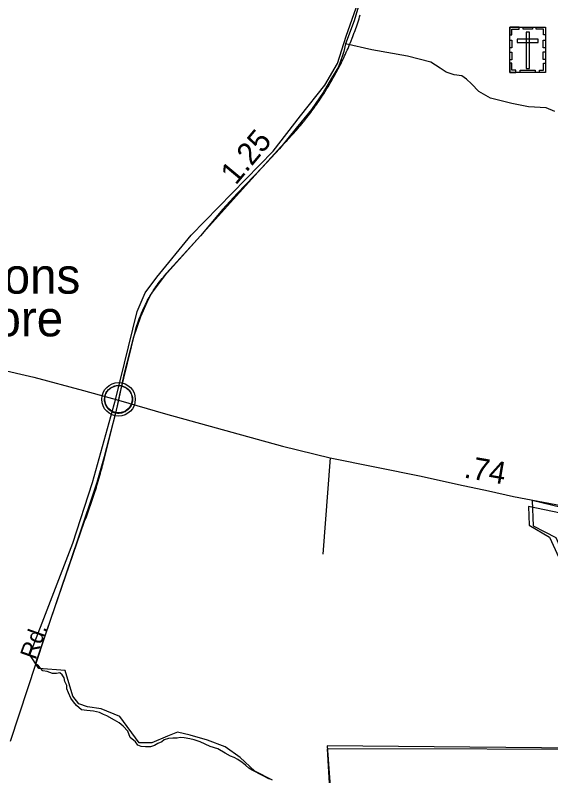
# Model space of a CAD drawing. Extents: x 2220236 to 2384410, y 720751 to 894131.
# Drawn here: x 2308575 to 2311588, y 835528 to 839805 of the extents above; entities that cross this region are included whole.
import ezdxf

# ---------------------------------------------------------------- set-up
doc = ezdxf.new("R2010")
doc.units = 0
doc.layers.add('Default', color=7, linetype='Continuous')

msp = doc.modelspace()

# ---------------------------------------------------------------- linework, layer by layer
at = {"layer": 'Default'}
for p, q in [((2310347.8, 837316.2), (2310306.2, 836774.8)), ((2309841.7, 835630.5), (2309756.5, 835691))]:
    msp.add_line(p, q, dxfattribs=at)
for points in [[(2310522.7, 839915.1), (2310481.8, 839773.3), (2310434.2, 839643.3), (2310423.2, 839601.7), (2310414.5, 839573.2), (2310394.7, 839514), (2310355.3, 839450.4), (2310307.1, 839369.4), (2310241.4, 839275.1), (2310156, 839169.9), (2310061.8, 839053.8), (2309965.5, 838950.8), (2309823.1, 838801.7), (2309744.2, 838714.1), (2309617.2, 838565), (2309426.7, 838354.6), (2309341.2, 838242.9), (2309316, 838190.3), (2309279.9, 838109.2), (2309238.3, 837988.6), (2309185.7, 837784.8), (2309157.3, 837640.5)], [(2309756.5, 835691), (2309657.7, 835729.5), (2309558.8, 835757), (2309487.4, 835773.4), (2309432.4, 835751.5), (2309344.6, 835713), (2309273.1, 835713), (2309163.3, 835861.4), (2309058.9, 835905.4), (2308982, 835916.4), (2308932.6, 835932.9), (2308899.6, 835976.8), (2308855.7, 836119.8), (2308707.4, 836130.8), (2308657.9, 836207.7), (2308899.6, 836836), (2309009.5, 837176.8), (2309141.3, 837649.6), (2309262.2, 838138.8), (2309306.1, 838243.3), (2309372, 838331.2), (2309564.3, 838567.6), (2310025.7, 839040.3), (2310179.5, 839238.2), (2310316.8, 839411.9), (2310388.3, 839532.9), (2310437.7, 839686.8), (2310492.6, 839846.2)], [(2310006, 835508.5), (2309966.2, 835529.2), (2309947.5, 835539.7), (2309927.2, 835550.9), (2309908.8, 835560.1), (2309890.2, 835572), (2309871.5, 835588.4), (2309851.2, 835602.4), (2309827.5, 835619.2), (2309806.8, 835630.4), (2309786.8, 835639.2), (2309756.5, 835655.2), (2309715.2, 835680.3), (2309672.5, 835693.5), (2309644.5, 835705.5), (2309616.5, 835719.9), (2309582, 835731.1), (2309557, 835737), (2309525.2, 835741.4), (2309504.2, 835744.2), (2309485.8, 835739.3), (2309462.2, 835739.3), (2309437, 835738.5), (2309413.5, 835730.9), (2309399.5, 835719.2), (2309377.5, 835710.4), (2309358.8, 835699.1), (2309336.8, 835691.5), (2309307.8, 835691.1), (2309283, 835692.2), (2309266, 835700.2), (2309251.5, 835719.1), (2309222.8, 835744.2), (2309208.2, 835779.1), (2309183, 835807.1), (2309160.8, 835825.4), (2309134.8, 835841.4), (2309090.2, 835865.4), (2309072.2, 835872.6), (2309049.5, 835884.2), (2309014.8, 835892.6), (2308978.8, 835895.3), (2308948.5, 835900.1), (2308919.2, 835923.2), (2308902.5, 835943.7), (2308887.8, 835965.7), (2308876, 835995.3), (2308866, 836018.1), (2308865.2, 836036.9), (2308854.8, 836059.4), (2308850.8, 836079.4), (2308839.8, 836096.2), (2308825.8, 836106.6), (2308808, 836104.1), (2308785.8, 836103.7), (2308756, 836114.9), (2308729.8, 836119.2), (2308707.2, 836146.5), (2308693, 836155.2), (2308689, 836157.8), (2308966, 836959.2), (2308971.8, 836974.4), (2308975.8, 836985.2), (2308979.8, 836996.1), (2308983.8, 837007.1), (2308987.8, 837017.9), (2308991.5, 837028.9), (2308995.5, 837039.8), (2308999.2, 837050.8), (2309003, 837061.8), (2309010.5, 837083.8), (2309014, 837094.8), (2309017.8, 837105.8), (2309021.2, 837116.8), (2309024.8, 837127.9), (2309028.2, 837138.9), (2309031.8, 837150), (2309035, 837161.1), (2309038.5, 837172.2), (2309051.5, 837216.7), (2309054.8, 837227.9), (2309057.8, 837239.1), (2309061, 837250.2), (2309064, 837261.4), (2309067, 837272.6), (2309070, 837283.8), (2309072.8, 837295.1), (2309075.8, 837306.3), (2309148.8, 837599.3), (2309163.2, 837672.4), (2309252, 838032.6), (2309256.5, 838048.3), (2309260, 838059.4), (2309263.5, 838070.4), (2309267.2, 838081.4), (2309271, 838092.3), (2309275.2, 838103.2), (2309279.2, 838114.1), (2309283.8, 838124.8), (2309288.2, 838135.5), (2309292.8, 838146.1), (2309297.5, 838156.7), (2309302.5, 838167.2), (2309307.8, 838177.6), (2309313, 838187.9), (2309318.2, 838198.2), (2309323.8, 838208.4), (2309329.5, 838218.5), (2309335.2, 838228.5), (2309341.2, 838238.4), (2309347.5, 838248.3), (2309353.8, 838258.1), (2309360, 838267.8), (2309366.8, 838277.4), (2309373.2, 838286.8), (2309380.2, 838296.2), (2309387, 838305.5), (2309394.2, 838314.8), (2309401.2, 838323.8), (2309408.8, 838332.8), (2309416.2, 838341.7), (2309423.8, 838350.4), (2309431.5, 838359.1), (2309750, 838711.8), (2309907, 838885.4), (2310069.8, 839065.4), (2310078.8, 839074.4), (2310086.5, 839082.4), (2310094.8, 839090.7), (2310102.8, 839099), (2310110.8, 839107.4), (2310118.5, 839115.9), (2310126.5, 839124.4), (2310129.8, 839128.1), (2310134.2, 839132.9), (2310142, 839141.6), (2310149.8, 839150.2), (2310157.5, 839158.9), (2310165, 839167.8), (2310172.5, 839176.6), (2310180, 839185.4), (2310187.5, 839194.3), (2310194.8, 839203.3), (2310200, 839209.6), (2310202.2, 839212.3), (2310209.5, 839221.4), (2310216.5, 839230.4), (2310223.8, 839239.6), (2310230.8, 839248.8), (2310237.8, 839258.1), (2310244.8, 839267.4), (2310251.5, 839276.7), (2310258.5, 839286.1), (2310263.5, 839293.1), (2310265.2, 839295.5), (2310272, 839304.9), (2310278.5, 839314.5), (2310285, 839324), (2310291.5, 839333.6), (2310298, 839343.2), (2310304.5, 839352.9), (2310310.8, 839362.7), (2310317, 839372.4), (2310318.8, 839375.4), (2310323.2, 839382.2), (2310329.2, 839392.1), (2310335.5, 839402), (2310341.5, 839411.9), (2310347.2, 839421.9), (2310353.2, 839431.9), (2310359, 839441.9), (2310364.8, 839452), (2310370.5, 839462.1), (2310376, 839472.3), (2310381.5, 839482.5), (2310387, 839492.7), (2310388, 839494.9), (2310392.5, 839502.9), (2310397.8, 839513.2), (2310403, 839523.6), (2310408.2, 839533.9), (2310413.5, 839544.4), (2310418.5, 839554.8), (2310423.5, 839565.2), (2310428.5, 839575.8), (2310433.2, 839586.3), (2310438, 839596.9), (2310442.8, 839607.4), (2310447.5, 839618.1), (2310452, 839628.8), (2310456.5, 839639.4), (2310461.2, 839650.6), (2310465.2, 839660.9), (2310470.8, 839675), (2310475, 839685.8), (2310479, 839696.7), (2310483, 839707.6), (2310483.5, 839709.4), (2310487, 839718.5), (2310490.8, 839729.4), (2310494.8, 839740.4), (2310498.5, 839751.3), (2310506, 839773.3), (2310509.5, 839784.3), (2310513, 839795.4), (2310516.5, 839806.4)], [(2310006, 835508.5), (2309966.2, 835529.2), (2309947.5, 835539.7), (2309927.2, 835550.9), (2309908.8, 835560.1), (2309890.2, 835572), (2309871.5, 835588.4), (2309851.2, 835602.4), (2309827.5, 835619.2), (2309806.8, 835630.4), (2309786.8, 835639.2), (2309756.5, 835655.2), (2309715.2, 835680.3), (2309672.5, 835693.5), (2309644.5, 835705.5), (2309616.5, 835719.9), (2309582, 835731.1), (2309557, 835737), (2309525.2, 835741.4), (2309504.2, 835744.2), (2309485.8, 835739.3), (2309462.2, 835739.3), (2309437, 835738.5), (2309413.5, 835730.9), (2309399.5, 835719.2), (2309377.5, 835710.4), (2309358.8, 835699.1), (2309336.8, 835691.5), (2309307.8, 835691.1), (2309283, 835692.2), (2309266, 835700.2), (2309251.5, 835719.1), (2309222.8, 835744.2), (2309208.2, 835779.1), (2309183, 835807.1), (2309160.8, 835825.4), (2309134.8, 835841.4), (2309090.2, 835865.4), (2309072.2, 835872.6), (2309049.5, 835884.2), (2309014.8, 835892.6), (2308978.8, 835895.3), (2308948.5, 835900.1), (2308919.2, 835923.2), (2308902.5, 835943.7), (2308887.8, 835965.7), (2308876, 835995.3), (2308866, 836018.1), (2308865.2, 836036.9), (2308854.8, 836059.4), (2308850.8, 836079.4), (2308839.8, 836096.2), (2308825.8, 836106.6), (2308808, 836104.1), (2308785.8, 836103.7), (2308756, 836114.9), (2308729.8, 836119.2), (2308707.2, 836146.5), (2308693, 836155.2), (2308689, 836157.8), (2308966, 836959.2), (2308971.8, 836974.4), (2308975.8, 836985.2), (2308979.8, 836996.1), (2308983.8, 837007.1), (2308987.8, 837017.9), (2308991.5, 837028.9), (2308995.5, 837039.8), (2308999.2, 837050.8), (2309003, 837061.8), (2309010.5, 837083.8), (2309014, 837094.8), (2309017.8, 837105.8), (2309021.2, 837116.8), (2309024.8, 837127.9), (2309028.2, 837138.9), (2309031.8, 837150), (2309035, 837161.1), (2309038.5, 837172.2), (2309051.5, 837216.7), (2309054.8, 837227.9), (2309057.8, 837239.1), (2309061, 837250.2), (2309064, 837261.4), (2309067, 837272.6), (2309070, 837283.8), (2309072.8, 837295.1), (2309075.8, 837306.3), (2309148.8, 837599.3), (2309163.2, 837672.4), (2309252, 838032.6), (2309256.5, 838048.3), (2309260, 838059.4), (2309263.5, 838070.4), (2309267.2, 838081.4), (2309271, 838092.3), (2309275.2, 838103.2), (2309279.2, 838114.1), (2309283.8, 838124.8), (2309288.2, 838135.5), (2309292.8, 838146.1), (2309297.5, 838156.7), (2309302.5, 838167.2), (2309307.8, 838177.6), (2309313, 838187.9), (2309318.2, 838198.2), (2309323.8, 838208.4), (2309329.5, 838218.5), (2309335.2, 838228.5), (2309341.2, 838238.4), (2309347.5, 838248.3), (2309353.8, 838258.1), (2309360, 838267.8), (2309366.8, 838277.4), (2309373.2, 838286.8), (2309380.2, 838296.2), (2309387, 838305.5), (2309394.2, 838314.8), (2309401.2, 838323.8), (2309408.8, 838332.8), (2309416.2, 838341.7), (2309423.8, 838350.4), (2309431.5, 838359.1), (2309750, 838711.8), (2309907, 838885.4), (2310069.8, 839065.4), (2310078.8, 839074.4), (2310086.5, 839082.4), (2310094.8, 839090.7), (2310102.8, 839099), (2310110.8, 839107.4), (2310118.5, 839115.9), (2310126.5, 839124.4), (2310129.8, 839128.1), (2310134.2, 839132.9), (2310142, 839141.6), (2310149.8, 839150.2), (2310157.5, 839158.9), (2310165, 839167.8), (2310172.5, 839176.6), (2310180, 839185.4), (2310187.5, 839194.3), (2310194.8, 839203.3), (2310200, 839209.6), (2310202.2, 839212.3), (2310209.5, 839221.4), (2310216.5, 839230.4), (2310223.8, 839239.6), (2310230.8, 839248.8), (2310237.8, 839258.1), (2310244.8, 839267.4), (2310251.5, 839276.7), (2310258.5, 839286.1), (2310263.5, 839293.1), (2310265.2, 839295.5), (2310272, 839304.9), (2310278.5, 839314.5), (2310285, 839324), (2310291.5, 839333.6), (2310298, 839343.2), (2310304.5, 839352.9), (2310310.8, 839362.7), (2310317, 839372.4), (2310318.8, 839375.4), (2310323.2, 839382.2), (2310329.2, 839392.1), (2310335.5, 839402), (2310341.5, 839411.9), (2310347.2, 839421.9), (2310353.2, 839431.9), (2310359, 839441.9), (2310364.8, 839452), (2310370.5, 839462.1), (2310376, 839472.3), (2310381.5, 839482.5), (2310387, 839492.7), (2310388, 839494.9), (2310392.5, 839502.9), (2310397.8, 839513.2), (2310403, 839523.6), (2310408.2, 839533.9), (2310413.5, 839544.4), (2310418.5, 839554.8), (2310423.5, 839565.2), (2310428.5, 839575.8), (2310433.2, 839586.3), (2310438, 839596.9), (2310442.8, 839607.4), (2310447.5, 839618.1), (2310452, 839628.8), (2310456.5, 839639.4), (2310461.2, 839650.6), (2310465.2, 839660.9), (2310470.8, 839675), (2310475, 839685.8), (2310479, 839696.7), (2310483, 839707.6), (2310483.5, 839709.4), (2310487, 839718.5), (2310490.8, 839729.4), (2310494.8, 839740.4), (2310498.5, 839751.3), (2310506, 839773.3), (2310509.5, 839784.3), (2310513, 839795.4), (2310516.5, 839806.4)], [(2311610.3, 839264.2), (2311562.1, 839283.9), (2311463.6, 839290.5), (2311369.4, 839308), (2311248.9, 839338.7), (2311183.2, 839375.9), (2311141.6, 839419.8), (2311113.1, 839446.1), (2311086.9, 839463.6), (2311045.2, 839470.2), (2310999.3, 839485.5), (2310966.4, 839507.4), (2310913.8, 839540.3), (2310782.4, 839575.4), (2310580.9, 839610.4), (2310434.2, 839643.3)], [(2305927.8, 837770.1), (2306043.1, 837768.3), (2306243.5, 837780.7), (2306474.9, 837802), (2306762.2, 837828.6), (2307062, 837853.5), (2307249.9, 837867.7), (2307428.2, 837881.9), (2307623.3, 837892.5), (2307853.8, 837897.8), (2307983.3, 837892.5), (2308077.3, 837885.4), (2308194.3, 837864.1), (2308343.3, 837842.8), (2308475.4, 837816.2), (2308679.4, 837770.1), (2308959.6, 837695.5), (2309157.3, 837640.5)], [(2309157.3, 837640.5), (2309137.8, 837560.7), (2309113, 837466.6), (2309075.7, 837321.1), (2309035, 837177.3), (2308925, 836852.6), (2308739.7, 836307.8), (2308547.2, 835722.1)], [(2309157.3, 837640.5), (2309421.4, 837563.8), (2310079.5, 837381.9), (2310347.8, 837316.2), (2310859.3, 837213.2), (2311069.5, 837167.1), (2311238.2, 837129.9), (2311378.3, 837099.2), (2311616, 837053.2), (2311751.8, 837026.9), (2311854.7, 837005), (2311922.6, 836989.6), (2311988.3, 836980.8), (2312051.8, 836980.8), (2312172.3, 836980.8), (2312349.7, 836978.7), (2312509.6, 836976.5), (2312886.3, 836977.9), (2312985.6, 836976.5)], [(2313486.9, 834626.8), (2313437.5, 835671.2), (2312800.3, 835836.1), (2312860.7, 836202.2), (2314030.7, 836174.7), (2313712.1, 836911.3), (2313690.2, 836960.8), (2312954.1, 836944.3), (2312086.2, 836949.8), (2312028, 836944.3), (2311484.1, 837076.2), (2311489.6, 836933.3), (2311616, 836867.4), (2312137.8, 835680), (2310330.6, 835696.5), (2310363.5, 835240.2)], [(2311913.2, 836947.9), (2311462.8, 837043.1), (2311466.2, 836937.3), (2311580.2, 836870.2), (2312129, 835675.6), (2310330.5, 835680.6), (2310354, 835259.7)], [(2311913.2, 836947.9), (2311462.8, 837043.1), (2311466.2, 836937.3), (2311580.2, 836870.2), (2312129, 835675.6), (2310330.5, 835680.6), (2310354, 835259.7)], [(2310023, 835504.1), (2309924.1, 835553.6), (2309841.7, 835630.5)]]:
    msp.add_lwpolyline(points, dxfattribs=at)
for points in [[(2311358.5, 839738.2), (2311557.6, 839738.2), (2311557.6, 839483.5), (2311358.5, 839483.5)], [(2311358.5, 839694.8), (2311369.8, 839694.8), (2311369.8, 839727), (2311410.4, 839727), (2311410.4, 839738.2), (2311358.5, 839738.2)], [(2311432.6, 839738.1), (2311484.4, 839738.1), (2311484.4, 839726.7), (2311432.6, 839726.7)], [(2311557.7, 839694.8), (2311546.3, 839694.8), (2311546.3, 839727), (2311505.7, 839727), (2311505.7, 839738.1), (2311557.6, 839738.1)], [(2311467.5, 839708.9), (2311448.8, 839708.9), (2311448.8, 839506.1), (2311467.5, 839506.1)], [(2311358.5, 839620.7), (2311358.5, 839664), (2311369.9, 839664), (2311369.9, 839620.7)], [(2311399.3, 839670.1), (2311399.3, 839651.4), (2311517, 839651.4), (2311517, 839670.1)], [(2311546.2, 839621.7), (2311546.2, 839665), (2311557.6, 839665), (2311557.6, 839621.7)], [(2311358.5, 839553.5), (2311358.5, 839596.8), (2311369.8, 839596.8), (2311369.8, 839553.5)], [(2311546.2, 839555.8), (2311546.2, 839599.1), (2311557.6, 839599.1), (2311557.6, 839555.8)], [(2311391.6, 839483.6), (2311391.6, 839495.1), (2311369.6, 839495.1), (2311369.6, 839535.5), (2311358.4, 839535.5), (2311358.4, 839483.6)], [(2311524.5, 839483.5), (2311524.5, 839495), (2311546.4, 839495), (2311546.4, 839535.4), (2311557.6, 839535.4), (2311557.6, 839483.5)], [(2311416, 839495), (2311500.8, 839495), (2311500.8, 839483.6), (2311416, 839483.6)], [(2309079.1, 837657.6), (2309080.1, 837663.2), (2309081.9, 837669.8), (2309084.8, 837677), (2309087.7, 837682.7), (2309091.1, 837688.5), (2309094.8, 837693.6), (2309098.8, 837698), (2309103.4, 837702.5), (2309108.9, 837707.1), (2309114.3, 837710.8), (2309119.2, 837713.7), (2309124.3, 837716.1), (2309129.7, 837718.4), (2309135.4, 837720.2), (2309139.7, 837721.4), (2309144.5, 837722.1), (2309148.7, 837722.8), (2309155, 837723.1), (2309159.5, 837723), (2309165.1, 837722.7), (2309170, 837722), (2309174.9, 837721), (2309180, 837719.6), (2309185.1, 837717.7), (2309191.8, 837714.8), (2309198, 837711.3), (2309203.1, 837707.7), (2309208.3, 837703.7), (2309211.6, 837700.6), (2309215.7, 837696.2), (2309219.6, 837691.5), (2309222.6, 837686.9), (2309225.8, 837681.9), (2309228.2, 837676.7), (2309230.3, 837671.7), (2309231.8, 837666.7), (2309233.1, 837662.1), (2309234.2, 837656.1), (2309234.8, 837651.4), (2309235.1, 837645.4), (2309234.9, 837639.6), (2309234.3, 837633.9), (2309233.4, 837628.4), (2309231.7, 837622.2), (2309229.9, 837616.4), (2309227.6, 837611.3), (2309224.4, 837605.3), (2309221.1, 837600), (2309217.7, 837595.3), (2309213.5, 837590.6), (2309208.2, 837585.6), (2309203.1, 837581.5), (2309198.1, 837578), (2309193.8, 837575.5), (2309187, 837572.3), (2309179.8, 837569.6), (2309173.9, 837568.1), (2309167.3, 837566.8), (2309162.9, 837566.4), (2309158.4, 837566.1), (2309152.8, 837566.1), (2309148.5, 837566.5), (2309142.9, 837567.2), (2309137, 837568.6), (2309132.4, 837569.9), (2309127.2, 837571.7), (2309122.6, 837573.7), (2309118.7, 837576), (2309111.9, 837580), (2309106.3, 837584.3), (2309101.4, 837588.8), (2309096.9, 837593.7), (2309093.8, 837597.6), (2309090.8, 837601.8), (2309086.7, 837608.9), (2309085, 837612.4), (2309083.2, 837616.5), (2309080.7, 837624.6), (2309079.1, 837631.7), (2309078.4, 837636.9), (2309078.1, 837643.2), (2309078, 837647.9), (2309078.6, 837654.3)]]:
    msp.add_lwpolyline(points, close=True, dxfattribs=at)
for centre, radius in [((2309156.7, 837645.2), 94.3), ((2309156.5, 837645.5), 76.7)]:
    msp.add_circle(centre, radius, dxfattribs=at)

# ---------------------------------------------------------------- texts
for s, height, rotation, p in [('1.25', 125, 50.1769, (2309816, 838845.4)), ('.74', 125, 350.1599, (2311095.1, 837205.8)), ('Rd.', 95, 70.3008, (2308689.3, 836176.8))]:
    msp.add_text(s, height=height, rotation=rotation, dxfattribs=at).set_placement(p)
for s, p in [('Suttons', (2308034.6, 838239.2)), ('Store', (2308205.9, 837999.2))]:
    msp.add_text(s, height=200, dxfattribs=at).set_placement(p)

doc.saveas('drawing.dxf')
